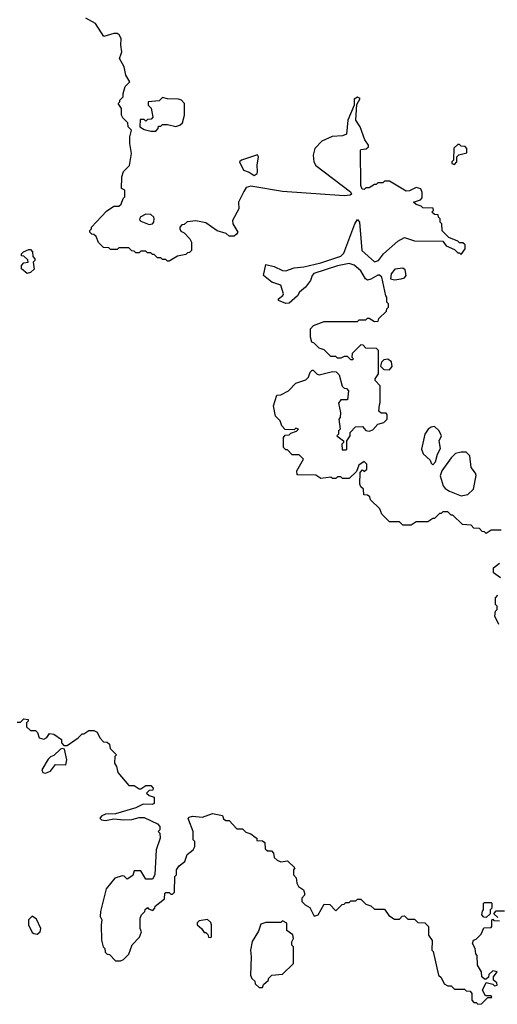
# Model space of a CAD drawing. Extents: x 1861455 to 2058065, y 200073 to 437907.
# Tile 309 of 574: x 1950180 to 1953042, y 301290 to 307187. Entities that reach past the tile are written whole.
import ezdxf

# ---------------------------------------------------------------- set-up
doc = ezdxf.new("R2010")
doc.units = 0

msp = doc.modelspace()

# ---------------------------------------------------------------- linework, layer by layer
at = {"layer": '0CON05XD'}
for points in [[(1951522.5, 306157.5), (1951490.5, 306095), (1951494, 306055), (1951455.8, 305985), (1951458, 305965), (1951486.7, 305915), (1951478.3, 305901.7), (1951465, 305890), (1951435, 305890), (1951417, 305907), (1951363, 305923), (1951295, 305970), (1951235, 305982.5), (1951183, 305977), (1951165, 305960), (1951151.7, 305958.3), (1951140, 305945), (1951140, 305935), (1951145, 305920), (1951165, 305910), (1951200, 305875), (1951210, 305855), (1951210, 305805), (1951198.3, 305791.7), (1951185, 305790), (1951175, 305780), (1951125, 305770), (1951075, 305740), (1951065, 305740), (1951055, 305750), (1951035, 305750), (1951025, 305760), (1951005, 305760), (1950985, 305780), (1950975, 305780), (1950965, 305790), (1950945, 305790), (1950935, 305800), (1950905, 305800), (1950895, 305790), (1950875, 305790), (1950865, 305800), (1950851.7, 305801.7), (1950835, 305820), (1950775, 305820), (1950765, 305810), (1950725, 305810), (1950715, 305820), (1950681.7, 305821.7), (1950651.7, 305851.7), (1950638.3, 305888.3), (1950625, 305900), (1950611.7, 305901.7), (1950600, 305915), (1950600, 305925), (1950610, 305935), (1950610, 305945), (1950700.7, 306039.3), (1950745, 306070), (1950775, 306070), (1950788.3, 306081.7), (1950800, 306115), (1950810, 306125), (1950810, 306165), (1950790, 306175), (1950792.5, 306245), (1950803, 306277), (1950837, 306313), (1950850, 306385), (1950840, 306445), (1950840, 306485), (1950850, 306525), (1950830, 306545), (1950828.3, 306568.3), (1950798.3, 306598.3), (1950790, 306615), (1950790, 306655), (1950770, 306685), (1950780, 306695), (1950780, 306705), (1950800, 306725), (1950800, 306745), (1950813, 306787), (1950840, 306815), (1950816.7, 306855), (1950806, 306905), (1950778, 306955), (1950787.6, 306982.4), (1950791.9, 306995), (1950785.6, 307035), (1950788.2, 307075), (1950776, 307096), (1950765, 307104.4), (1950745, 307104.5), (1950685, 307086.7), (1950635, 307163.3), (1950576.4, 307196.4)], [(1950995, 306520), (1951010, 306535), (1951011.7, 306548.3), (1951025, 306550), (1951035, 306560), (1951065, 306560), (1951115, 306547.5), (1951140, 306555), (1951155, 306570), (1951167.5, 306615), (1951167.5, 306685), (1951150, 306705), (1951131.7, 306711.7), (1951065, 306712.5), (1951035, 306720), (1951015, 306700), (1950950, 306695), (1950950, 306675), (1950967.5, 306657.5), (1950977.5, 306602.5), (1950968.3, 306591.7), (1950945, 306590), (1950935, 306580), (1950925, 306590), (1950901.7, 306588.3), (1950900, 306545), (1950925, 306530), (1950965, 306520), (1950995, 306520)], [(1953065, 304130), (1953005, 304130), (1952975, 304110), (1952965, 304120), (1952951.7, 304121.7), (1952935, 304140), (1952901.7, 304141.7), (1952885, 304160), (1952833, 304163), (1952775, 304220), (1952765, 304220), (1952745, 304240), (1952715, 304240), (1952705, 304230), (1952695, 304230), (1952665, 304200), (1952655, 304200), (1952625, 304180), (1952555, 304180), (1952525, 304160), (1952475, 304160), (1952455, 304180), (1952395, 304180), (1952350, 304225), (1952338.3, 304258.3), (1952281.7, 304311.7), (1952278.3, 304328.3), (1952265, 304340), (1952241.7, 304341.7), (1952240, 304375), (1952225, 304390), (1952217.5, 304405), (1952220, 304475), (1952235, 304490), (1952245, 304480), (1952260, 304495), (1952260, 304525), (1952245, 304540), (1952211.7, 304518.3), (1952198.3, 304481.7), (1952155, 304440), (1952115, 304440), (1952105, 304450), (1952085, 304450), (1952075, 304440), (1952055, 304440), (1952045, 304447.5), (1951985, 304440), (1951955, 304460), (1951841.7, 304461.7), (1951840, 304485), (1951880, 304555), (1951855, 304580), (1951811.7, 304581.7), (1951785, 304610), (1951775, 304610), (1951760, 304625), (1951760, 304685), (1951771.7, 304698.3), (1951795, 304700), (1951805, 304710), (1951838.3, 304721.7), (1951850, 304735), (1951835, 304740), (1951825, 304730), (1951771.7, 304731.7), (1951750, 304755), (1951740, 304785), (1951713.3, 304813.3), (1951700, 304875), (1951721.7, 304938.3), (1951745, 304940), (1951790, 304965), (1951835, 305010), (1951895, 305030), (1951910, 305045), (1951920, 305075), (1951931.7, 305088.3), (1951938.3, 305088.3), (1951963, 305063), (1951975, 305060), (1952055, 305080), (1952077, 305077), (1952095, 305060), (1952111.7, 304991.7), (1952125, 304980), (1952138.3, 304978.3), (1952150, 304965), (1952145, 304910), (1952105, 304910), (1952090.7, 304889.3), (1952102.5, 304835), (1952100, 304805), (1952092.5, 304795), (1952100, 304735), (1952090, 304725), (1952090, 304705), (1952080, 304695), (1952120, 304665), (1952120, 304655), (1952110, 304645), (1952111.7, 304611.7), (1952135, 304610), (1952140, 304615), (1952140, 304665), (1952160, 304695), (1952160, 304715), (1952191.7, 304748.3), (1952235, 304750), (1952255, 304727.5), (1952275, 304723.3), (1952295, 304731.2), (1952326, 304764), (1952362.5, 304775), (1952382.5, 304795), (1952381.7, 304821.7), (1952375, 304830), (1952345, 304830), (1952331.7, 304841.7), (1952335, 304880), (1952340, 304895), (1952340, 304995), (1952310, 305025), (1952310, 305035), (1952330, 305065), (1952330, 305205), (1952318.3, 305218.3), (1952255, 305220), (1952238.3, 305238.3), (1952225, 305240), (1952171.7, 305188.3), (1952170, 305165), (1952180, 305155), (1952175, 305150), (1952165, 305150), (1952145, 305170), (1952125, 305170), (1952105, 305160), (1952085, 305160), (1952075, 305170), (1952045, 305170), (1952005, 305210), (1951975, 305220), (1951945, 305250), (1951930, 305255), (1951922.5, 305285), (1951922.5, 305335), (1951940, 305355), (1952005, 305380), (1952205, 305380), (1952215, 305390), (1952255, 305390), (1952265, 305400), (1952275, 305400), (1952305, 305380), (1952328.3, 305381.7), (1952331.7, 305398.3), (1952378.3, 305441.7), (1952380, 305455), (1952390, 305465), (1952390, 305485), (1952380, 305495), (1952380, 305525), (1952373, 305533), (1952350, 305645), (1952336.7, 305656.7), (1952325, 305657.5), (1952285, 305632.5), (1952265, 305627.5), (1952252.5, 305635), (1952225, 305682.5), (1952185, 305716.7), (1952155, 305725.8), (1952085, 305713.3), (1951942.4, 305667.6), (1951931.8, 305655), (1951922.5, 305625), (1951892.2, 305585), (1951857.1, 305555), (1951845, 305532.5), (1951795, 305488.8), (1951775, 305486.7), (1951730, 305505), (1951730, 305515), (1951755.9, 305534.1), (1951760, 305545), (1951745, 305596.7), (1951690, 305615), (1951640, 305655), (1951655, 305720), (1951705, 305708), (1951755, 305684.2), (1951775, 305682.5), (1951825, 305700.6), (1951883.2, 305706.8), (1951985, 305731.4), (1952105, 305770), (1952121.7, 305788.3), (1952187.5, 305965), (1952205, 305990), (1952216.7, 305975), (1952230.8, 305805), (1952305, 305736.2), (1952330, 305745), (1952360, 305785), (1952445, 305860), (1952485, 305882.5), (1952545, 305862.5), (1952715, 305860), (1952735, 305832.5), (1952785, 305810), (1952805, 305790), (1952815, 305790), (1952825, 305780), (1952850, 305815), (1952848.3, 305838.3), (1952835, 305850), (1952815, 305850), (1952805, 305860), (1952751.7, 305881.7), (1952711.7, 305921.7), (1952710, 305965), (1952700, 305975), (1952700, 305995), (1952690, 306005), (1952688.3, 306018.3), (1952665, 306020), (1952650, 306035), (1952660, 306045), (1952658.3, 306058.3), (1952595, 306060), (1952585, 306070), (1952555, 306080), (1952540, 306095), (1952581.2, 306108.8), (1952590.7, 306119.3), (1952591.9, 306151.9), (1952583, 306173), (1952555, 306181.2), (1952515, 306162.5), (1952495, 306160), (1952395, 306220), (1952365, 306220), (1952355, 306210), (1952325, 306210), (1952315, 306200), (1952305, 306200), (1952275, 306180), (1952255, 306180), (1952245, 306170), (1952231.7, 306171.7), (1952223.6, 306193.6), (1952222.5, 306405), (1952225, 306410), (1952257, 306413), (1952270, 306425), (1952270, 306435), (1952248.3, 306468.3), (1952220, 306545), (1952194, 306585), (1952200.7, 306679.3), (1952220, 306715), (1952205, 306722.5), (1952185, 306710), (1952183.3, 306675), (1952146, 306585), (1952139.2, 306500.8), (1952115, 306490.8), (1952052.1, 306487.9), (1951991.3, 306458.7), (1951948.8, 306415), (1951938.8, 306375), (1951942, 306335), (1951954.3, 306314.3), (1952162.5, 306155), (1952167.5, 306142.5), (1952160, 306135), (1952125, 306131.2), (1951755, 306157.1), (1951565, 306190), (1951537.6, 306182.4), (1951522.5, 306157.5)], [(1952785, 306320), (1952800, 306335), (1952800, 306365), (1952811.7, 306378.3), (1952860, 306390), (1952860, 306415), (1952848.3, 306428.3), (1952825, 306430), (1952815, 306440), (1952805, 306440), (1952781.7, 306418.3), (1952780, 306345), (1952770, 306335), (1952770, 306325), (1952785, 306320)], [(1951585, 306254.6), (1951602, 306265), (1951604, 306275), (1951602, 306315), (1951610, 306365), (1951605, 306377.5), (1951510, 306345), (1951497.5, 306335), (1951521.2, 306285), (1951555, 306274.4), (1951585, 306254.6)], [(1950955, 305961.2), (1950975, 305963.3), (1950983.8, 305975), (1950986.7, 305995), (1950983.3, 306005), (1950965, 306020), (1950935, 306022), (1950902, 306005), (1950898, 305988), (1950905, 305980), (1950955, 305961.2)], [(1950225, 305667.5), (1950190, 305695), (1950190, 305715), (1950205, 305730), (1950230, 305735), (1950228.3, 305748.3), (1950205, 305770), (1950191.7, 305771.7), (1950190, 305785), (1950203, 305797), (1950235, 305810), (1950245, 305810), (1950257, 305797), (1950258.3, 305768.3), (1950270, 305755), (1950270, 305745), (1950260, 305735), (1950267, 305693), (1950245, 305672.5), (1950225, 305667.5)], [(1952425, 305628.8), (1952465, 305634.2), (1952485, 305640.8), (1952495.6, 305654.4), (1952489.1, 305689.1), (1952475, 305699.2), (1952427.7, 305692.3), (1952406.1, 305663.9), (1952402.5, 305635), (1952425, 305628.8)], [(1952395, 305090), (1952411.1, 305108.9), (1952407.5, 305137.5), (1952385, 305153.8), (1952361.2, 305148.8), (1952347.5, 305135), (1952341.7, 305111.7), (1952362, 305092), (1952395, 305090)], [(1952655, 304520), (1952671.7, 304538.3), (1952682.5, 304585), (1952701.7, 304618.3), (1952692.5, 304665), (1952707.5, 304695), (1952692.5, 304725), (1952665, 304750), (1952645, 304746.7), (1952627.5, 304735), (1952606.7, 304705), (1952588, 304615), (1952597.7, 304587.7), (1952639.3, 304549.3), (1952645, 304530), (1952655, 304520)], [(1952825, 304336.2), (1952865, 304343.8), (1952900, 304375), (1952916.1, 304456.1), (1952912, 304472), (1952886, 304505), (1952877.5, 304575), (1952855, 304597.5), (1952825, 304597.5), (1952791.7, 304588.3), (1952765, 304562.5), (1952710, 304485), (1952700, 304455), (1952716.7, 304395), (1952729.3, 304379.3), (1952755, 304362.5), (1952825, 304336.2)], [(1953060, 303845), (1953020, 303875), (1953020, 303905), (1953055, 303932.5)], [(1953050, 303565), (1953027.5, 303615), (1953030, 303645), (1953040, 303655), (1953040, 303675), (1953030, 303685), (1953030, 303725), (1953045, 303740)], [(1950165, 302980), (1950185, 302980), (1950205, 303000), (1950230, 302995), (1950230, 302985), (1950220, 302975), (1950221.7, 302951.7), (1950245, 302930), (1950275, 302930), (1950287, 302917), (1950296.7, 302886.7), (1950325, 302878.8), (1950341.7, 302888.3), (1950358.3, 302911.7), (1950385, 302907.5), (1950430, 302875), (1950430, 302855), (1950445, 302840), (1950465, 302840), (1950530, 302885), (1950555, 302910), (1950565, 302910), (1950595, 302930), (1950625, 302930), (1950645, 302920), (1950660, 302885), (1950681.7, 302861.7), (1950705, 302860), (1950718.3, 302848.3), (1950721.7, 302821.7), (1950760, 302785), (1950750, 302775), (1950747.5, 302735), (1950760, 302715), (1950768.3, 302678.3), (1950835, 302600), (1950865, 302600), (1950895, 302580), (1950905, 302580), (1950935, 302600), (1950965, 302600), (1950980, 302585), (1950978.3, 302571.7), (1950955, 302570), (1950940, 302555), (1950955, 302540), (1950985, 302530), (1950985, 302492.5), (1950973, 302487), (1950920.7, 302489.3), (1950875, 302467.5), (1950755, 302430), (1950695, 302428.8), (1950671.7, 302418.3), (1950660, 302405), (1950670, 302395), (1950695, 302391.2), (1950745, 302400), (1950805, 302394.2), (1950852.5, 302397.5), (1950895, 302408.8), (1950925, 302408.8), (1951005, 302370), (1951020, 302355), (1951020, 302335), (1951010, 302325), (1951020, 302315), (1951022.5, 302285), (1950997.5, 302215), (1950990, 302065), (1950975, 302040), (1950935, 302040), (1950905, 302090), (1950865, 302090), (1950858.3, 302061.7), (1950825, 302040), (1950807, 302057), (1950795, 302060), (1950750, 302045), (1950698.3, 301981.7), (1950663.3, 301845), (1950662.5, 301815), (1950672.5, 301795), (1950667.5, 301765), (1950670, 301675), (1950680, 301635), (1950690, 301625), (1950691.7, 301601.7), (1950705, 301590), (1950718.3, 301588.3), (1950755, 301550), (1950785, 301550), (1950801.7, 301558.3), (1950835, 301590), (1950853, 301647), (1950897, 301693), (1950910, 301725), (1950902.5, 301745), (1950902.5, 301805), (1950910, 301825), (1950930, 301845), (1950931.7, 301858.3), (1950945, 301870), (1950951.7, 301861.7), (1950978.3, 301851.7), (1950990, 301865), (1950991.7, 301878.3), (1951048.3, 301921.7), (1951050, 301955), (1951055, 301960), (1951075, 301960), (1951085, 301950), (1951095, 301950), (1951108.3, 301961.7), (1951110, 302055), (1951120, 302065), (1951120, 302095), (1951135, 302120), (1951170, 302145), (1951183, 302187), (1951220, 302215), (1951230, 302235), (1951230, 302265), (1951220, 302275), (1951220, 302325), (1951193, 302393), (1951190, 302405), (1951195, 302410), (1951215, 302417.5), (1951275, 302410), (1951335, 302432.5), (1951395, 302420), (1951401.7, 302401.7), (1951415, 302390), (1951435, 302390), (1951481.7, 302341.7), (1951515, 302340), (1951535, 302320), (1951565, 302310), (1951591.7, 302291.7), (1951600, 302285), (1951601.7, 302271.7), (1951635, 302270), (1951648.3, 302258.3), (1951651.7, 302221.7), (1951665, 302210), (1951688.3, 302208.3), (1951700, 302195), (1951705, 302170), (1951723.6, 302153.6), (1951745, 302142.5), (1951785, 302150), (1951828.3, 302108.3), (1951820, 302095), (1951820, 302065), (1951837, 302047), (1951840, 302015), (1951850, 301995), (1951880, 301975), (1951887.5, 301955), (1951887, 301943), (1951870, 301925), (1951870, 301905), (1951890, 301885), (1951919.3, 301869.3), (1951945, 301817.5), (1951967.5, 301825), (1952005, 301890), (1952038.3, 301888.3), (1952075, 301850), (1952111.7, 301888.3), (1952125, 301890), (1952135, 301900), (1952155, 301900), (1952165, 301910), (1952195, 301910), (1952205, 301920), (1952225, 301920), (1952255, 301890), (1952285, 301880), (1952305, 301860), (1952365, 301860), (1952391.7, 301821.7), (1952425, 301800), (1952455, 301800), (1952471.7, 301818.3), (1952485, 301820), (1952505, 301800), (1952545, 301800), (1952565, 301780), (1952608.3, 301778.3), (1952630, 301755), (1952630, 301705), (1952651.7, 301671.7), (1952650, 301615), (1952657, 301607), (1952690, 301465), (1952705, 301450), (1952723.6, 301413.6), (1952745, 301400), (1952765, 301400), (1952785, 301380), (1952845, 301380), (1952855, 301370), (1952878.3, 301368.3), (1952890, 301355), (1952890, 301315), (1952901.7, 301301.7), (1952915, 301300), (1952925, 301290), (1952947, 301293), (1952985, 301330), (1953008.3, 301331.7), (1953005, 301340), (1952971.7, 301341.7), (1952952.5, 301375), (1952975, 301420), (1953015, 301410), (1953025, 301400), (1953040, 301405), (1953038.3, 301418.3), (1953020, 301435), (1953020, 301455), (1953040, 301485), (1953015, 301490), (1952991.7, 301468.3), (1952988.3, 301451.7), (1952975, 301440), (1952965, 301440), (1952950, 301455), (1952947.5, 301485), (1952923.3, 301525), (1952921.7, 301581.7), (1952913, 301593), (1952910, 301625), (1952892.5, 301655), (1952900, 301675), (1952915, 301680), (1952945, 301710), (1952961.7, 301748.3), (1953005, 301750), (1953010, 301755), (1953010, 301795), (1953015, 301800), (1953021.7, 301791.7), (1953055, 301790)], [(1950335, 302674.2), (1950365, 302686.2), (1950395, 302726.7), (1950456.4, 302723.6), (1950462.5, 302755), (1950448.3, 302818.3), (1950435, 302822.5), (1950425, 302817.5), (1950385, 302780), (1950365, 302772.5), (1950351.2, 302758.8), (1950312, 302695), (1950318.8, 302678.8), (1950335, 302674.2)], [(1952975, 301810), (1952961.7, 301811.7), (1952950, 301825), (1952953, 301847), (1952960, 301855), (1952960, 301895), (1952965, 301900), (1953005, 301900), (1953010, 301895), (1953010, 301865), (1953000, 301855), (1952998.3, 301831.7), (1952975, 301810)], [(1950285, 301710.8), (1950302, 301725), (1950306.2, 301745), (1950280.4, 301800.4), (1950255, 301818), (1950232, 301795), (1950232.2, 301765), (1950255, 301720.6), (1950265, 301713.1), (1950285, 301710.8)], [(1953045, 301810), (1953021.7, 301831.7), (1953035, 301850), (1953085, 301850)], [(1951325, 301690), (1951330, 301695), (1951330, 301765), (1951325, 301780), (1951305, 301797.5), (1951255, 301790), (1951243, 301777), (1951242.5, 301765), (1951270, 301745), (1951285, 301720), (1951295, 301720), (1951308.3, 301708.3), (1951311.7, 301691.7), (1951325, 301690)], [(1951635, 301390), (1951641.7, 301408.3), (1951670, 301435), (1951670, 301445), (1951690, 301465), (1951755, 301470), (1951820, 301535), (1951820, 301635), (1951810, 301645), (1951810, 301665), (1951820, 301685), (1951817, 301707), (1951781.7, 301731.7), (1951780, 301775), (1951755, 301790), (1951745, 301780), (1951655, 301780), (1951625, 301770), (1951611.7, 301728.3), (1951573.6, 301666.4), (1951562.5, 301615), (1951567.5, 301575), (1951562.5, 301465), (1951570, 301445), (1951588.3, 301428.3), (1951591.7, 301411.7), (1951615, 301390), (1951635, 301390)]]:
    msp.add_lwpolyline(points, dxfattribs=at)

doc.saveas('drawing.dxf')
